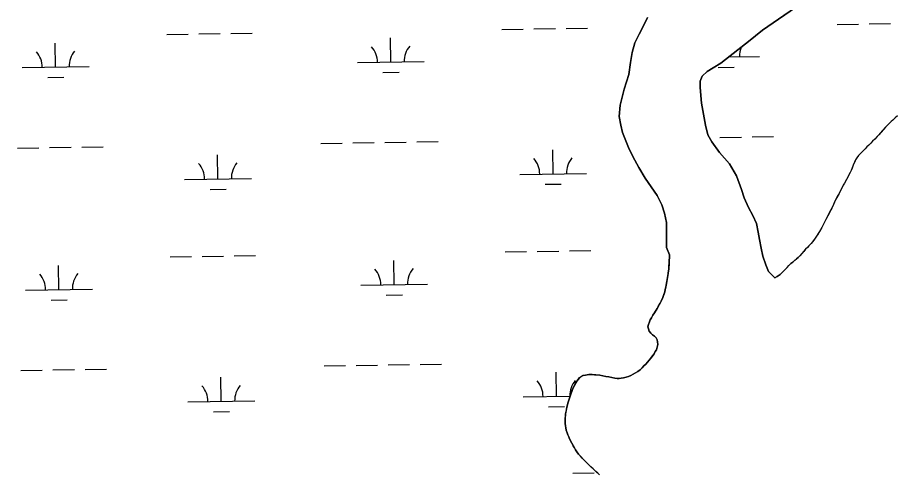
# Model space of a CAD drawing. Extents: x 3807117 to 3845308, y 337856 to 363736.
# Drawn here: x 3838080 to 3839396, y 351976 to 352657 of the extents above; entities that cross this region are included whole.
import ezdxf

# ---------------------------------------------------------------- set-up
doc = ezdxf.new("R2010")
doc.units = 0
doc.layers.add('V-TOPO-SHOR', color=7, linetype='Continuous')
doc.layers.add('V-WETL-SWMP', color=7, linetype='Continuous')

msp = doc.modelspace()

# ---------------------------------------------------------------- linework, layer by layer
at = {"layer": 'V-TOPO-SHOR'}
for points in [[(3839253.1, 352677.9), (3839219.5, 352655), (3839195.5, 352638.6), (3839174.8, 352621.7), (3839147.2, 352600.2), (3839133.4, 352589.3), (3839121.9, 352582.5), (3839112.7, 352576.9), (3839105.1, 352569.6), (3839102.2, 352562.3), (3839102.1, 352552.7), (3839104.4, 352529.7), (3839110.4, 352496.5), (3839113.7, 352482), (3839119.9, 352471.4), (3839131.5, 352455.8), (3839146, 352438.6), (3839156.5, 352421), (3839164.2, 352400.5), (3839168.4, 352387.7), (3839174.7, 352373.2), (3839181.3, 352361.5), (3839186.7, 352349.6), (3839189.2, 352336.8), (3839191, 352325.8), (3839193.5, 352312.7), (3839196.2, 352300.7), (3839200.6, 352287.6), (3839204.8, 352277.8), (3839214, 352268.4)], [(3839056.8, 352302.8), (3839056.4, 352302.6), (3839052, 352313.5), (3839052, 352334), (3839052, 352350.9), (3839049, 352365.2), (3839044.7, 352377.2), (3839037.7, 352391.3), (3839028.9, 352404.4), (3839020.2, 352417.4), (3839010.4, 352433.3), (3839001.6, 352449.7), (3838995.2, 352463.2), (3838989.8, 352475.4), (3838986.1, 352485.5), (3838983.3, 352496.5), (3838981.2, 352509.5), (3838982.4, 352526.6), (3838988.7, 352550.4), (3838995.4, 352572.1), (3838998, 352590.2), (3839000.6, 352605.4), (3839004.6, 352619.6), (3839010.8, 352632.6), (3839016.9, 352644.1), (3839023.3, 352657.7)], [(3839397.6, 352510.5), (3839394.1, 352507.3), (3839390.6, 352504), (3839388.3, 352501.8), (3839384, 352497.6), (3839379.9, 352493.4), (3839375.8, 352488.9), (3839371.9, 352484.7), (3839369.8, 352482.3), (3839367.2, 352479.4), (3839363.7, 352475.8), (3839360.4, 352472.6), (3839357.7, 352469.7), (3839354.8, 352466.9), (3839352, 352464.1), (3839349.3, 352461.1), (3839346.4, 352458.2), (3839342.9, 352454.6), (3839339.4, 352451.2), (3839336.9, 352447.6), (3839335.1, 352444.7), (3839333.8, 352441.5), (3839331.6, 352436.8), (3839329.7, 352432.1), (3839328.4, 352428.7), (3839327, 352425.9), (3839324.3, 352420.8), (3839321.4, 352415.5), (3839318.3, 352409.9), (3839316.4, 352406.8), (3839314.3, 352402.4), (3839312.5, 352399.1), (3839310.2, 352394.3), (3839308.5, 352391.2), (3839305.6, 352386), (3839304.2, 352383.1), (3839301.9, 352378.1), (3839299.4, 352372.4), (3839296.7, 352367.7), (3839294.8, 352364.1), (3839293.4, 352361.3), (3839290.7, 352355.6), (3839287.4, 352349.5), (3839284.3, 352343.4), (3839281, 352337.6), (3839278.9, 352334.3), (3839275.6, 352329.1), (3839273.3, 352326), (3839270.8, 352322.8), (3839268.4, 352319.8), (3839264.9, 352316.1), (3839262.8, 352313.5), (3839260, 352310.9), (3839257.5, 352307.9), (3839254.6, 352304.6), (3839251.5, 352301.4), (3839249.2, 352298.8)], [(3838974.5, 352118.2), (3838977.9, 352117.8), (3838981, 352117.9), (3838984.2, 352118.1), (3838987.5, 352118.7), (3838991.6, 352119.7), (3838995, 352120.7), (3838998.3, 352122.2), (3839001.8, 352124), (3839005.3, 352126), (3839009.2, 352128.3), (3839012.6, 352130.9), (3839015.5, 352133.9), (3839018.2, 352136.5), (3839020.9, 352139.3), (3839023.7, 352142.2), (3839026, 352145), (3839028.5, 352148), (3839030.9, 352151.4), (3839033.2, 352154.7), (3839035.1, 352157.9), (3839036.7, 352160.8), (3839038, 352164.4), (3839038.8, 352168.7), (3839038.3, 352172.8), (3839037.7, 352175.8), (3839036.3, 352178.5), (3839033.9, 352181.1), (3839031, 352183.2), (3839028.4, 352185.7), (3839026.2, 352188.5), (3839024.8, 352192), (3839024.2, 352194.9), (3839025.1, 352198.7), (3839026.5, 352202.6), (3839027.6, 352205.6), (3839029.5, 352208.7), (3839031.5, 352212.5), (3839034, 352216.1), (3839035.5, 352218.6), (3839037.9, 352222.4), (3839039.6, 352225.5), (3839042.3, 352230.3), (3839044.1, 352233.5), (3839046.6, 352239), (3839048.1, 352243.5), (3839049.4, 352247.5), (3839050, 352250.8), (3839050.8, 352254.2), (3839051.3, 352257.5), (3839052.4, 352262.6), (3839053, 352265.8), (3839053.9, 352271.5), (3839054.5, 352275.2), (3839055.2, 352281.7), (3839055.6, 352286.4), (3839055.9, 352290.2), (3839056.1, 352294.9), (3839056.4, 352298.4), (3839056.4, 352302.6)], [(3839235.1, 352286.7), (3839238, 352289.5), (3839240.9, 352291.9), (3839244, 352294.6), (3839246.6, 352296.8), (3839249.2, 352298.8)], [(3839214, 352268.4), (3839217.7, 352270.4), (3839222, 352273.2), (3839225.1, 352276.2), (3839227.3, 352278.4), (3839230, 352281.1), (3839232.5, 352283.9), (3839235.1, 352286.7)], [(3838951.7, 351973.7), (3838949.1, 351976), (3838945.9, 351978.8), (3838942.1, 351982.5), (3838939, 351985.4), (3838936, 351988.3), (3838933.4, 351990.6), (3838930.6, 351993.6), (3838927.9, 351996.3), (3838925.5, 351998.8), (3838922.9, 352001.5), (3838920.3, 352004.7), (3838917.7, 352008.2), (3838915.9, 352010.9), (3838914.1, 352014), (3838912.3, 352017), (3838910, 352020.9), (3838908.1, 352024.6), (3838906.7, 352027.4), (3838905.5, 352030.5), (3838904.1, 352033.4), (3838903.1, 352036.4), (3838901.9, 352040.7), (3838901.3, 352043.8), (3838900.7, 352046.8), (3838900.2, 352050.5), (3838900.2, 352053.8), (3838900.2, 352057.2), (3838900.5, 352061.9), (3838900.7, 352065), (3838901.5, 352068.6), (3838902, 352071.5), (3838902.8, 352075.1), (3838903.9, 352079), (3838904.9, 352082.4), (3838905.6, 352085.5), (3838906.8, 352088.5), (3838907.5, 352091.4), (3838908.7, 352094.4), (3838909.8, 352097.6), (3838911.2, 352101.3), (3838912.9, 352104.9), (3838914.3, 352107.6), (3838915.8, 352110.6), (3838917.6, 352113.8), (3838919.5, 352116.3), (3838921.4, 352118.7), (3838924.2, 352120.5), (3838927.1, 352122.3), (3838930.7, 352122.9), (3838935.4, 352123.6), (3838940.5, 352123.8), (3838944.2, 352123.4), (3838948, 352123.1), (3838952.3, 352122.7), (3838956.6, 352121.8), (3838961.1, 352120.8), (3838965.5, 352120.1), (3838970.2, 352119.1), (3838974.5, 352118.2)]]:
    msp.add_lwpolyline(points, dxfattribs=at)
at = {"layer": 'V-WETL-SWMP'}
for p, q in [((3839307.4, 352647.3), (3839339.4, 352647.8)), ((3839355.4, 352648.1), (3839387.4, 352648.5)), ((3838399.7, 352633.7), (3838431.7, 352634.2)), ((3838805.5, 352639.8), (3838837.5, 352640.3)), ((3838853.5, 352640.5), (3838885.5, 352641)), ((3838901.5, 352641.3), (3838933.5, 352641.7)), ((3838303.7, 352632.3), (3838335.7, 352632.8)), ((3838351.7, 352633), (3838383.7, 352633.5)), ((3838639.2, 352590.9), (3838638.6, 352626.9)), ((3838137.3, 352583.4), (3838136.8, 352619.4)), ((3839145, 352598.5), (3839191, 352599.2)), ((3838087.3, 352582.6), (3838187.3, 352584.1)), ((3838589.2, 352590.1), (3838689.2, 352591.6)), ((3839129.3, 352582.8), (3839153.3, 352583.2)), ((3838125.6, 352567.8), (3838149.6, 352568.1)), ((3838627.4, 352575.3), (3838651.4, 352575.6)), ((3839132, 352478.2), (3839164, 352478.7)), ((3839180, 352478.9), (3839212, 352479.4)), ((3838080.3, 352462.4), (3838112.3, 352462.9)), ((3838128.3, 352463.1), (3838160.3, 352463.6)), ((3838176.3, 352463.9), (3838208.3, 352464.3)), ((3838534.1, 352469.2), (3838566.1, 352469.7)), ((3838582.1, 352469.9), (3838614.1, 352470.4)), ((3838630.1, 352470.7), (3838662.1, 352471.1)), ((3838678.1, 352471.4), (3838710.1, 352471.9)), ((3838380.3, 352416.2), (3838379.8, 352452.2)), ((3838882.2, 352423.7), (3838881.6, 352459.7)), ((3838832.2, 352422.9), (3838932.2, 352424.4)), ((3838330.3, 352415.4), (3838430.3, 352416.9)), ((3838368.6, 352400.6), (3838392.6, 352400.9)), ((3838870.4, 352408.1), (3838894.4, 352408.4)), ((3838810.5, 352307.2), (3838842.5, 352307.7)), ((3838858.5, 352307.9), (3838890.5, 352308.4)), ((3838906.5, 352308.6), (3838938.5, 352309.1)), ((3838308.7, 352299.7), (3838340.7, 352300.1)), ((3838356.7, 352300.4), (3838388.6, 352300.9)), ((3838404.6, 352301.1), (3838436.6, 352301.6)), ((3838644.2, 352258.2), (3838643.6, 352294.2)), ((3838142.3, 352250.7), (3838141.8, 352286.7)), ((3838594.2, 352257.5), (3838694.2, 352259)), ((3838092.3, 352250), (3838192.3, 352251.5)), ((3838632.4, 352242.6), (3838656.4, 352243)), ((3838130.5, 352235.1), (3838154.5, 352235.5)), ((3838539.1, 352136.6), (3838571.1, 352137.1)), ((3838587.1, 352137.3), (3838619.1, 352137.8)), ((3838635.1, 352138), (3838667.1, 352138.5)), ((3838683.1, 352138.7), (3838715.1, 352139.2)), ((3838085.3, 352129.8), (3838117.3, 352130.3)), ((3838133.3, 352130.5), (3838165.3, 352131)), ((3838181.3, 352131.2), (3838213.3, 352131.7)), ((3838887.2, 352091.1), (3838886.6, 352127.1)), ((3838385.3, 352083.5), (3838384.8, 352119.5)), ((3838335.3, 352082.8), (3838435.3, 352084.3)), ((3838837.2, 352090.3), (3838907.5, 352091.4)), ((3838373.5, 352067.9), (3838397.5, 352068.3)), ((3838875.4, 352075.4), (3838899.4, 352075.8)), ((3838911.5, 351976), (3838943.5, 351976.5))]:
    msp.add_line(p, q, dxfattribs=at)
for points in [[(3839113.7, 352482), (3839110.4, 352496.5), (3839104.4, 352529.7), (3839102.1, 352552.7), (3839102.2, 352562.3), (3839105.1, 352569.6), (3839112.7, 352576.9), (3839121.9, 352582.5), (3839133.4, 352589.3), (3839147.2, 352600.2), (3839174.8, 352621.7), (3839195.5, 352638.6), (3839253.1, 352677.9)], [(3839023.3, 352657.7), (3839016.9, 352644.1), (3839010.8, 352632.6), (3839004.6, 352619.6), (3839000.6, 352605.4), (3838998, 352590.2), (3838995.4, 352572.1), (3838988.7, 352550.4), (3838982.4, 352526.6), (3838981.2, 352509.5), (3838983.3, 352496.5), (3838986.1, 352485.5), (3838989.8, 352475.4), (3838995.2, 352463.2), (3839001.6, 352449.7), (3839010.4, 352433.3), (3839020.2, 352417.4), (3839037.7, 352391.3), (3839044.7, 352377.2), (3839049, 352365.2), (3839052, 352350.9), (3839052, 352313.5), (3839056.4, 352302.6), (3839056.5, 352298.4), (3839056.1, 352294.9), (3839055.9, 352290.2), (3839055.2, 352281.7), (3839054.5, 352275.2), (3839052.5, 352262.6), (3839051.3, 352257.5), (3839050.8, 352254.2), (3839050, 352250.8), (3839049.4, 352247.5), (3839046.6, 352239)], [(3839397.6, 352510.5), (3839394.1, 352507.3), (3839388.3, 352501.8), (3839384, 352497.6), (3839379.9, 352493.4), (3839369.8, 352482.3), (3839367.2, 352479.4), (3839363.7, 352475.8), (3839360.4, 352472.6), (3839357.7, 352469.7), (3839354.8, 352466.9), (3839352, 352464.1), (3839349.3, 352461.1), (3839342.9, 352454.6), (3839339.4, 352451.2), (3839336.9, 352447.6), (3839335.1, 352444.7), (3839331.6, 352436.8), (3839328.4, 352428.7), (3839327, 352425.9), (3839321.4, 352415.5), (3839318.3, 352409.9), (3839316.4, 352406.8), (3839310.2, 352394.3), (3839305.6, 352386), (3839301.9, 352378.1), (3839299.4, 352372.4), (3839294.8, 352364.1), (3839290.7, 352355.6), (3839287.4, 352349.5), (3839284.3, 352343.4), (3839281, 352337.6), (3839275.6, 352329.1), (3839273.3, 352326), (3839268.4, 352319.8), (3839264.9, 352316.1), (3839262.8, 352313.5), (3839260, 352310.9), (3839254.6, 352304.6), (3839251.5, 352301.4), (3839249.2, 352298.8), (3839246.6, 352296.8), (3839240.9, 352291.9), (3839238, 352289.5), (3839235.1, 352286.7), (3839230, 352281.1), (3839225.1, 352276.2), (3839222, 352273.2), (3839217.7, 352270.4), (3839214, 352268.4), (3839204.8, 352277.8), (3839200.6, 352287.6), (3839196.2, 352300.7), (3839193.5, 352312.7), (3839191, 352325.8), (3839189.2, 352336.8), (3839186.7, 352349.6), (3839181.3, 352361.5), (3839174.7, 352373.2), (3839168.4, 352387.7), (3839164.2, 352400.5), (3839156.5, 352421), (3839146, 352438.6), (3839131.5, 352455.8), (3839119.9, 352471.4), (3839113.7, 352482)], [(3839046.6, 352239), (3839044.1, 352233.5), (3839037.9, 352222.4), (3839034, 352216.1), (3839031.5, 352212.5), (3839029.5, 352208.7), (3839027.6, 352205.6), (3839026.5, 352202.6), (3839025.1, 352198.7), (3839024.2, 352194.9), (3839024.8, 352192), (3839026.2, 352188.5), (3839028.4, 352185.7), (3839031, 352183.2), (3839033.9, 352181.1), (3839036.3, 352178.5), (3839037.7, 352175.8), (3839038.3, 352172.8), (3839038.8, 352168.7), (3839038, 352164.4), (3839036.7, 352160.8), (3839035.1, 352157.9), (3839033.2, 352154.7), (3839028.5, 352148), (3839023.7, 352142.2), (3839020.9, 352139.3), (3839018.2, 352136.5), (3839015.5, 352133.9), (3839012.6, 352130.9), (3839009.2, 352128.4), (3839005.3, 352126), (3839001.8, 352124), (3838998.3, 352122.2), (3838995, 352120.7), (3838991.6, 352119.7), (3838987.5, 352118.7), (3838984.2, 352118.1), (3838981, 352117.9), (3838977.9, 352117.8), (3838974.5, 352118.2), (3838965.5, 352120.1), (3838961.1, 352120.8), (3838952.3, 352122.7), (3838940.5, 352123.8), (3838935.4, 352123.5), (3838930.7, 352122.9), (3838927.1, 352122.3), (3838921.5, 352118.7), (3838917.6, 352113.8), (3838914.3, 352107.6), (3838911.2, 352101.3), (3838907.5, 352091.4), (3838906.8, 352088.5), (3838905.6, 352085.5), (3838904.9, 352082.4), (3838902.8, 352075.1), (3838900.7, 352065), (3838900.2, 352057.2), (3838900.2, 352050.5), (3838900.7, 352046.8), (3838901.9, 352040.7), (3838903.1, 352036.4), (3838904.1, 352033.4), (3838905.5, 352030.5), (3838906.7, 352027.4), (3838910, 352020.9), (3838914.1, 352014.1), (3838915.9, 352010.9), (3838917.7, 352008.2), (3838920.3, 352004.7), (3838922.9, 352001.5), (3838927.9, 351996.3), (3838930.6, 351993.6), (3838933.4, 351990.6), (3838942.1, 351982.5), (3838945.9, 351978.8), (3838951.7, 351973.7)]]:
    msp.add_lwpolyline(points, dxfattribs=at)
for centre, start, end in [((3838192.6, 352584.7), 140.0865, 181.6302), ((3838583.9, 352590.5), 0.0865, 41.6302), ((3838694.4, 352592.2), 140.0865, 181.6302), ((3839196.3, 352599.7), 157.7894, 181.6302), ((3838082.1, 352583), 0.0865, 41.6302), ((3838325.1, 352415.8), 0.0865, 41.6302), ((3838435.6, 352417.5), 140.0865, 181.6302), ((3838826.9, 352423.3), 0.0865, 41.6302), ((3838937.4, 352425), 140.0865, 181.6302), ((3838588.9, 352257.9), 0.0865, 41.6302), ((3838699.4, 352259.5), 140.0865, 181.6302), ((3838087.1, 352250.4), 0.0865, 41.6302), ((3838197.5, 352252), 140.0865, 181.6302), ((3838440.5, 352084.8), 140.0865, 181.6302), ((3838831.9, 352090.7), 0.0865, 41.6302), ((3838942.4, 352092.4), 140.0865, 181.6302), ((3838330.1, 352083.2), 0.0865, 41.6302)]:
    msp.add_arc(centre, 35.2, start, end, dxfattribs=at)

doc.saveas('drawing.dxf')
